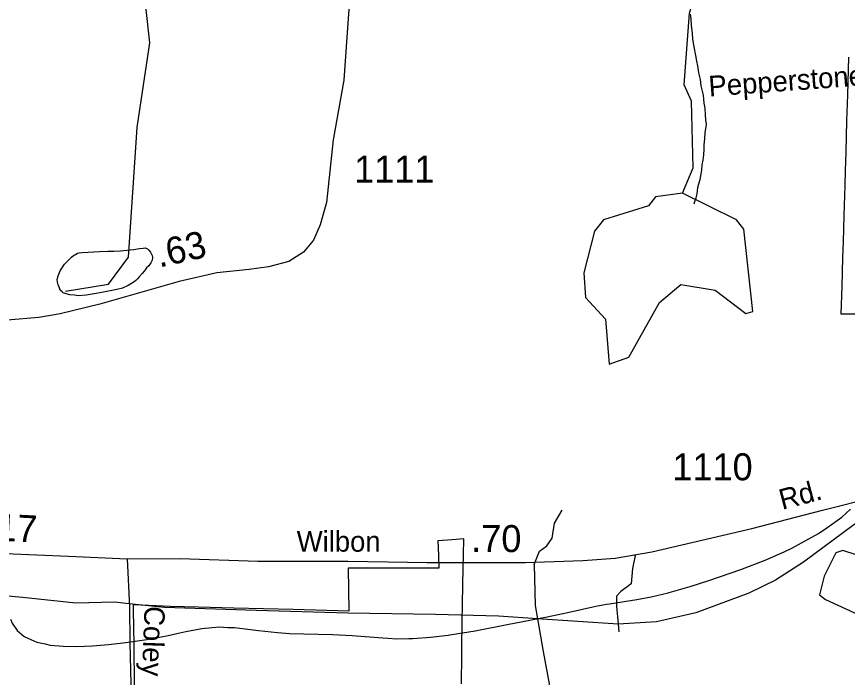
# Model space of a CAD drawing. Extents: x 2001466 to 2224147, y 644118 to 847247.
# Drawn here: x 2051807 to 2055654, y 671721 to 674778 of the extents above; entities that cross this region are included whole.
import ezdxf

# ---------------------------------------------------------------- set-up
doc = ezdxf.new("R2010")
doc.units = 0
for name, color, linetype in [('Exist Boundary Political City Limit New', 7, 'Continuous'), ('Exist Hydrographic Misc Water Feature', 7, 'Continuous'), ('Exist Railroad Mainline', 7, 'Continuous'), ('Exist Road Non-System Type 51', 7, 'Continuous'), ('Exist Road Non-System Type 51 Label', 7, 'Continuous'), ('Exist Road Secondary Mileage Hundredths English Label', 7, 'Continuous'), ('Exist Road Secondary Type 51 Attributed', 7, 'Continuous'), ('Exist Road Secondary Type 51 Label', 7, 'Continuous'), ('Exist Road Secondary Type 51 Number Label', 7, 'Continuous'), ('Map Preparation Boundary City Limit Buffer Line', 7, 'Continuous')]:
    doc.layers.add(name, color=color, linetype=linetype)

msp = doc.modelspace()

# ---------------------------------------------------------------- linework, layer by layer
at = {"layer": 'Exist Boundary Political City Limit New'}
for points in [[(2055659.1, 674590.8), (2055653.9, 674415.9), (2055650.4, 674295.9), (2055646.1, 674151.1), (2055643.6, 674066.1), (2055641.6, 673997.5), (2055637.5, 673858), (2055633.9, 673736.9), (2055631.8, 673664), (2055627.8, 673529.1), (2055624, 673403.6), (2055688.9, 673403.6)], [(2053866.6, 671690.8), (2053868.8, 671824.4), (2053869.2, 671860.2), (2053870.6, 671976.6), (2053872.4, 672062), (2053875.1, 672227.2), (2053876.2, 672287.2), (2053878, 672361.3), (2053823.6, 672357.8), (2053758.2, 672352.3), (2053760.5, 672286.6), (2053761.8, 672226.6)], [(2053761.8, 672226.6), (2053394.5, 672225.8), (2053342.1, 672225.9), (2053345.2, 672027), (2053087.9, 672034.2), (2052813.6, 672040.4), (2052647.2, 672045), (2052518.4, 672048.2), (2052417.4, 672052.8), (2052346.9, 672055.8), (2052347, 672032.9), (2052349.8, 671871.4), (2052351.1, 671683.8)]]:
    msp.add_lwpolyline(points, dxfattribs=at)
at = {"layer": 'Exist Hydrographic Misc Water Feature'}
for p, q in [((2054824.3, 672112), (2054828.2, 672113)), ((2051809.2, 671937.2), (2051842.4, 671910)), ((2051809.2, 671937.2), (2051842.4, 671910)), ((2051842.4, 671910), (2051858.8, 671902.8)), ((2051842.4, 671910), (2051858.8, 671902.8)), ((2053805.6, 671916.8), (2053812.7, 671917.9))]:
    msp.add_line(p, q, dxfattribs=at)
for points in [[(2052033.5, 673507.5), (2052233.4, 673539.6), (2052325.5, 673665.7), (2052365.5, 674265.2), (2052423.5, 674657.7), (2052389.5, 674966.9), (2052314.6, 675116), (2052313.6, 675483.4), (2052221.5, 675823.3), (2052286.5, 676314.1), (2052370.6, 676499.4), (2052361.6, 676647.2), (2052152.6, 677091.1), (2052076.6, 677456.8), (2052126.6, 677790.4), (2052033.7, 678507.6), (2052115.7, 678755.3)], [(2054890.5, 673961.3), (2054940.5, 674078.3), (2054931.5, 674387), (2054898.5, 674463.1), (2054922.5, 674794), (2055005.5, 675077.7), (2055055.6, 675162)], [(2054943.8, 673912.1), (2054948.1, 673922.4), (2054954.1, 673940.2), (2054958, 673958.3), (2054959.8, 673972.2), (2054962.1, 673988.1), (2054965.5, 674004.1), (2054971.9, 674024.3), (2054975.8, 674042.3), (2054979.7, 674068.1), (2054981.9, 674092.1), (2054985.6, 674114.3), (2054989.5, 674138.4), (2054991.4, 674164.5), (2054991.4, 674184.4), (2054993.4, 674212.5), (2054995.5, 674242.2), (2054999.4, 674268.4), (2055001.4, 674280.2), (2054999.2, 674300.4), (2054997.1, 674324.2), (2054995.1, 674354.2), (2054991, 674378.3), (2054987.1, 674414.2), (2054976.6, 674458.4), (2054973.1, 674488.1), (2054966.6, 674518.3), (2054960.8, 674550), (2054956.9, 674572.1), (2054952.8, 674598.3), (2054944.6, 674638.1), (2054938.7, 674674.2), (2054936.6, 674700.1), (2054932.3, 674738), (2054930.5, 674767.9), (2054928.2, 674790.2)], [(2054890.5, 673961.3), (2054765.4, 673944.1), (2054732.6, 673902.1), (2054524.5, 673837.4), (2054482.4, 673785.8), (2054433.4, 673593.3), (2054441.4, 673478.3), (2054533.5, 673378), (2054550.5, 673170.9), (2054642.6, 673201.8), (2054783.5, 673454.9), (2054883.5, 673538.2), (2055041.4, 673512), (2055183.5, 673404.1), (2055216.5, 673413.3), (2055174.5, 673794.7), (2055140.5, 673838.1), (2054890.5, 673961.3)], [(2052289, 673695.3), (2052318.5, 673697.3), (2052333.1, 673699.6), (2052350.7, 673701.4), (2052377, 673705.5), (2052392.5, 673707.6), (2052402.8, 673707.7), (2052412.8, 673703.7), (2052419, 673697.5), (2052426.6, 673687.9), (2052435, 673673.6), (2052436.6, 673663.6), (2052435.2, 673651.7), (2052428.8, 673639.7), (2052418.8, 673625.8), (2052409.2, 673615.5), (2052399.1, 673601.6), (2052389.1, 673589.7), (2052375.3, 673573.5), (2052367.1, 673565.4), (2052359.1, 673557.3), (2052350.9, 673551.7), (2052339.2, 673543.3), (2052323.2, 673533.6), (2052297.4, 673521.3), (2052271.4, 673515.5), (2052233.4, 673507.5), (2052209.4, 673503.4), (2052175.2, 673497.2), (2052129.3, 673489.2), (2052093.2, 673487), (2052075.1, 673488.9), (2052053.4, 673491), (2052037, 673495.1), (2052023.2, 673500.8), (2052017.5, 673504.9), (2052009.5, 673513), (2052005.2, 673523), (2051999.1, 673536.9), (2051997.2, 673548.9), (2051995.2, 673562.6), (2051999.3, 673578.7), (2052009.1, 673602.7), (2052029, 673633), (2052042.9, 673647.1), (2052050.9, 673654.8), (2052061.2, 673665), (2052071, 673672.8), (2052077.2, 673676.8), (2052088.9, 673683.1), (2052096.9, 673685.1), (2052110.8, 673687.1), (2052138.7, 673688.9), (2052191, 673691.1), (2052229.1, 673693.1), (2052256.8, 673693.3), (2052289, 673695.3)], [(2055558.1, 672412.4), (2055628.7, 672461.7), (2055669.1, 672499.2)], [(2055558.1, 672412.4), (2055628.7, 672461.7), (2055669.1, 672499.2)], [(2055361.3, 672302.3), (2055397.4, 672318.7), (2055520.4, 672386), (2055558.1, 672412.4)], [(2055361.3, 672302.3), (2055397.4, 672318.7), (2055520.4, 672386), (2055558.1, 672412.4)], [(2054828.2, 672113), (2054926.4, 672140.8), (2055012.5, 672168.8), (2055160.5, 672220), (2055273.5, 672262.5), (2055361.3, 672302.3)], [(2054828.2, 672113), (2054926.4, 672140.8), (2055012.5, 672168.8), (2055160.5, 672220), (2055273.5, 672262.5), (2055361.3, 672302.3)], [(2054538, 672059.2), (2054552.4, 672061.9), (2054678.5, 672081.5), (2054745.5, 672093.5), (2054824.3, 672112)], [(2054538, 672059.2), (2054552.4, 672061.9), (2054678.5, 672081.5), (2054745.5, 672093.5), (2054824.3, 672112)], [(2054365.1, 672022.9), (2054489.4, 672049.8), (2054538, 672059.2)], [(2054365.1, 672022.9), (2054489.4, 672049.8), (2054538, 672059.2)], [(2054079.3, 671965.2), (2054263.4, 672000.8), (2054365.1, 672022.9)], [(2054079.3, 671965.2), (2054263.4, 672000.8), (2054365.1, 672022.9)], [(2051779.4, 671990), (2051787.2, 671971.4), (2051809.2, 671937.2)], [(2051779.4, 671990), (2051787.2, 671971.4), (2051809.2, 671937.2)], [(2052549.6, 671923.8), (2052590.4, 671933.1), (2052665.5, 671947.8)], [(2052549.6, 671923.8), (2052590.4, 671933.1), (2052665.5, 671947.8)], [(2052665.5, 671947.8), (2052745.4, 671954), (2052785.2, 671952.4)], [(2052665.5, 671947.8), (2052745.4, 671954), (2052785.2, 671952.4)], [(2052785.2, 671952.4), (2052815.6, 671951.3), (2052927.7, 671938.2)], [(2052785.2, 671952.4), (2052815.6, 671951.3), (2052927.7, 671938.2)], [(2052927.7, 671938.2), (2053015.5, 671928), (2053071.5, 671924.4), (2053269.6, 671920), (2053360.4, 671915)], [(2052927.7, 671938.2), (2053015.5, 671928), (2053071.5, 671924.4), (2053269.6, 671920), (2053360.4, 671915)], [(2053812.7, 671917.9), (2053930.4, 671936.2), (2054079.3, 671965.2)], [(2053812.7, 671917.9), (2053930.4, 671936.2), (2054079.3, 671965.2)], [(2051858.8, 671902.8), (2051901.4, 671884.2), (2051939.8, 671875.5)], [(2051858.8, 671902.8), (2051901.4, 671884.2), (2051939.8, 671875.5)], [(2052313.6, 671882.2), (2052409.8, 671896.1), (2052444.2, 671902.4)], [(2052313.6, 671882.2), (2052409.8, 671896.1), (2052444.2, 671902.4)], [(2052444.2, 671902.4), (2052508.4, 671914.4), (2052549.6, 671923.8)], [(2052444.2, 671902.4), (2052508.4, 671914.4), (2052549.6, 671923.8)], [(2053360.4, 671915), (2053502.5, 671903.2), (2053525.9, 671902.1)], [(2053360.4, 671915), (2053502.5, 671903.2), (2053525.9, 671902.1)], [(2053525.9, 671902.1), (2053567.5, 671900), (2053623.9, 671901.1)], [(2053525.9, 671902.1), (2053567.5, 671900), (2053623.9, 671901.1)], [(2053623.9, 671901.1), (2053642.5, 671901.4), (2053723.3, 671907.4), (2053805.6, 671916.8)], [(2053623.9, 671901.1), (2053642.5, 671901.4), (2053723.3, 671907.4), (2053805.6, 671916.8)], [(2051939.8, 671875.5), (2051962.6, 671870.2), (2052024.5, 671864.6), (2052084.4, 671863.9), (2052121.1, 671865.4)], [(2051939.8, 671875.5), (2051962.6, 671870.2), (2052024.5, 671864.6), (2052084.4, 671863.9), (2052121.1, 671865.4)], [(2052121.1, 671865.4), (2052158.4, 671866.8), (2052232.4, 671872.5), (2052313.6, 671882.2)], [(2052121.1, 671865.4), (2052158.4, 671866.8), (2052232.4, 671872.5), (2052313.6, 671882.2)]]:
    msp.add_lwpolyline(points, dxfattribs=at)
at = {"layer": 'Exist Railroad Mainline'}
for points in [[(2057218.2, 673479.1), (2057137.5, 673426.7), (2056973.5, 673318.4), (2056636.3, 673081.1), (2056387, 672903.5), (2056137.7, 672729.7), (2055902.7, 672563.3), (2055892.2, 672555.8), (2055827.3, 672515.7), (2055684.4, 672427.4), (2055450.3, 672253.5), (2055321.8, 672170.4), (2055197.2, 672110), (2054951.7, 672019.3), (2054770.4, 671977.7), (2054593.3, 671966.4), (2054592.9, 671966.4), (2054219.7, 671991.7), (2054038.5, 672004), (2053746.7, 672011.7), (2053340.6, 672017.3), (2052916.7, 672031.1), (2052492.7, 672044.8), (2052327.8, 672061.8)], [(2052327.8, 672061.8), (2052260.8, 672068.7), (2052080.7, 672064.5), (2051834.9, 672090.3), (2051614.9, 672110.2), (2051270.9, 672150), (2050917.7, 672212), (2050441.8, 672317.8), (2050132.1, 672404.7), (2049856.3, 672491.6), (2049760.1, 672513.6)]]:
    msp.add_lwpolyline(points, dxfattribs=at)
at = {"layer": 'Exist Road Non-System Type 51'}
msp.add_line((2054593.3, 671966.4), (2054596.4, 671932.3), dxfattribs=at)
for points in [[(2054203.6, 672242.9), (2054227.9, 672305), (2054263, 672329.3), (2054287.3, 672364.5), (2054298.1, 672434.7), (2054333.2, 672494.1)], [(2054671.9, 672285.3), (2054658.5, 672224), (2054653.1, 672153.8), (2054604.5, 672118.6), (2054585.6, 672097), (2054585.6, 672051.1), (2054593.3, 671966.4)], [(2055823.4, 672245.6), (2055633.2, 672307.7), (2055600.8, 672296.9), (2055546.8, 672188.9), (2055525.2, 672102.4), (2055552.2, 672080.8), (2055741.2, 671994.4), (2055820, 671970.7)], [(2054203.6, 672242.9), (2054209, 672053.8), (2054219.7, 671991.7)], [(2054219.7, 671991.7), (2054245.8, 671841.2), (2054272.7, 671690.6), (2054260.3, 671624.3)]]:
    msp.add_lwpolyline(points, dxfattribs=at)
at = {"layer": 'Exist Road Secondary Type 51 Attributed'}
for points in [[(2053348, 674854.3), (2053337.9, 674705.3), (2053322.1, 674483.5), (2053273, 674208.9), (2053241.4, 673918.4), (2053213.4, 673814.9), (2053181.7, 673744.1), (2053135.3, 673688.1), (2053067.7, 673645.9), (2052973.8, 673620.5), (2052884, 673607.8), (2052733.6, 673592), (2052560.5, 673552.9), (2052193.2, 673447.3), (2052009, 673402.9), (2051909.7, 673386), (2051763, 673373.3), (2051706, 673358.5), (2051668, 673331.1), (2051637.4, 673286.7), (2051606.8, 673177.9), (2051542.9, 672907.5), (2051504, 672757.5)], [(2052319.8, 672269.5), (2052564.7, 672271.6), (2052923.6, 672258.9), (2053342.7, 672258.9), (2053707.9, 672252.6), (2054163.9, 672252.6), (2054428.3, 672261), (2054579.3, 672272.6), (2054749.2, 672302.2), (2055212.1, 672410), (2055539.3, 672494.5), (2055778.4, 672554.7), (2055874.5, 672594.8), (2055984.2, 672662.4), (2056163.7, 672793.4), (2056608.1, 673126.1), (2056984.4, 673387.1), (2057241.4, 673558.1)], [(2051398.8, 672339.2), (2051488.6, 672317), (2051602.6, 672304.3), (2051754, 672294.8), (2052047.5, 672282.1), (2052319.8, 672269.5)], [(2052319.8, 672269.5), (2052330.4, 672047.6), (2052332, 671880.7), (2052338.3, 671627.2), (2052327.7, 671356.8), (2052326.2, 671178.3), (2052385.3, 670673.4), (2052410.6, 670438.9), (2052428.6, 670355.4), (2052446.5, 670310), (2052496.6, 670237.1), (2052598, 670106.1), (2052784.4, 669871.4)]]:
    msp.add_lwpolyline(points, dxfattribs=at)
at = {"layer": 'Map Preparation Boundary City Limit Buffer Line'}
for points in [[(2055659.1, 674590.8), (2055653.9, 674415.9), (2055650.4, 674295.9), (2055646.1, 674151.1), (2055643.6, 674066.1), (2055641.6, 673997.5), (2055637.5, 673858), (2055633.9, 673736.9), (2055631.8, 673664), (2055627.8, 673529.1), (2055624, 673403.6), (2055688.9, 673403.6)], [(2053866.6, 671690.8), (2053868.8, 671824.4), (2053869.2, 671860.2), (2053870.6, 671976.6), (2053872.4, 672062), (2053875.1, 672227.2), (2053876.2, 672287.2), (2053878, 672361.3), (2053823.6, 672357.8), (2053758.2, 672352.3), (2053760.5, 672286.6), (2053761.8, 672226.6)], [(2053761.8, 672226.6), (2053394.5, 672225.8), (2053342.1, 672225.9), (2053345.2, 672027), (2053087.9, 672034.2), (2052813.6, 672040.4), (2052647.2, 672045), (2052518.4, 672048.2), (2052417.4, 672052.8), (2052346.9, 672055.8), (2052347, 672032.9), (2052349.8, 671871.4), (2052351.1, 671683.8)]]:
    msp.add_lwpolyline(points, dxfattribs=at)

# ---------------------------------------------------------------- texts
at = {"layer": 'Exist Road Non-System Type 51 Label'}
msp.add_text('Pepperstone Ct.', height=95, rotation=4.0909, dxfattribs=at).set_placement((2055014.4, 674408.6))
at = {"layer": 'Exist Road Secondary Mileage Hundredths English Label'}
for s, rotation, p in [('.63', 12.7223, (2052467.7, 673616.7)), ('.17', 356.9989, (2051667.1, 672356.5)), ('.70', 359.7158, (2053911.9, 672301.5))]:
    msp.add_text(s, height=125, rotation=rotation, dxfattribs=at).set_placement(p)
at = {"layer": 'Exist Road Secondary Type 51 Label'}
for s, rotation, p in [('Rd.', 14.9376, (2055352.2, 672495.5)), ('Wilbon', 359.9827, (2053104.3, 672302.6)), ('Coley', 267.9512, (2052399.5, 672052))]:
    msp.add_text(s, height=95, rotation=rotation, dxfattribs=at).set_placement(p)
at = {"layer": 'Exist Road Secondary Type 51 Number Label'}
for s, p in [('1111', (2053370.3, 674010.6)), ('1110', (2054843.6, 672632.7))]:
    msp.add_text(s, height=125, dxfattribs=at).set_placement(p)

doc.saveas('drawing.dxf')
